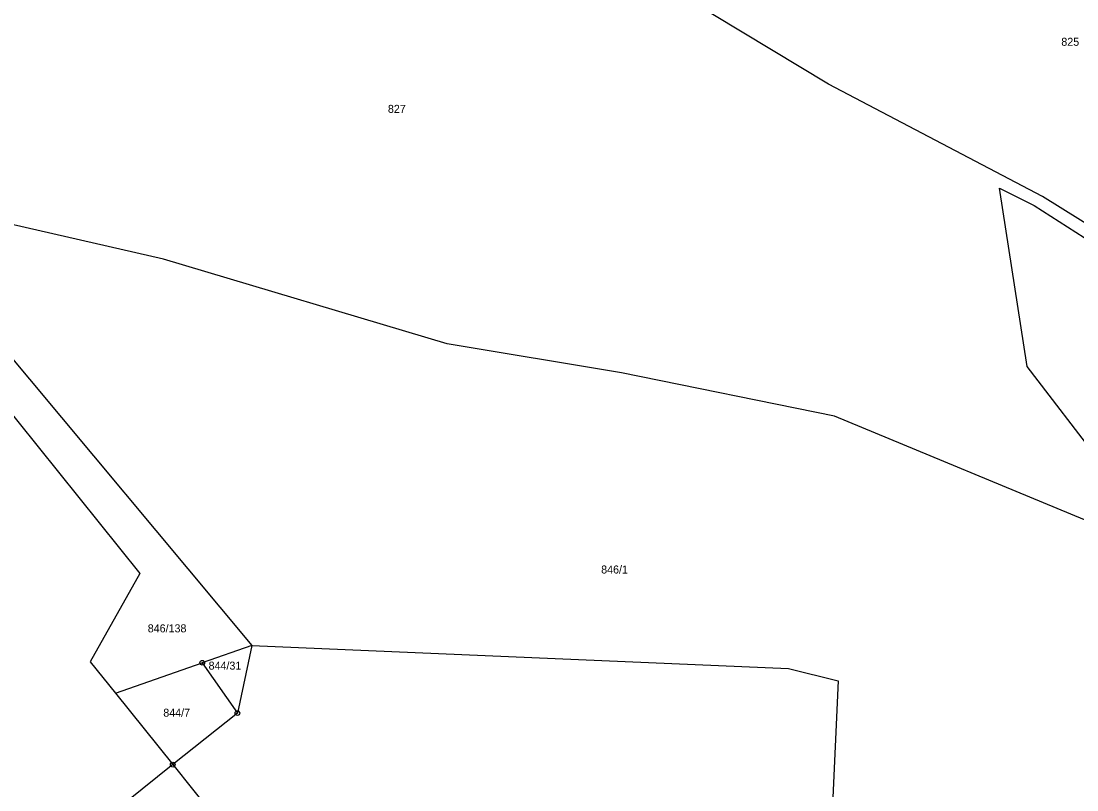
# Model space of a CAD drawing. Extents: x -795483 to -789093, y -1112258 to -1108741.
# Drawn here: x -791023.5 to -790799.2, y -1109788.3 to -1109624.9 of the extents above; entities that cross this region are included whole.
import ezdxf

# ---------------------------------------------------------------- set-up
doc = ezdxf.new("R2010")
doc.units = 0
for name, color, linetype in [('Vrstva 1', 7, 'Continuous'), ('Vrstva 14', 7, 'Continuous'), ('Vrstva 28', 7, 'Continuous')]:
    doc.layers.add(name, color=color, linetype=linetype)

msp = doc.modelspace()

# ---------------------------------------------------------------- linework, layer by layer
at = {"layer": 'Vrstva 1'}
for p, q in [((-790851.97, -1109638.35), (-790894.42, -1109612.6)), ((-790806.51, -1109662.19), (-790851.97, -1109638.35)), ((-791065.13, -1109659.05), (-790998.24, -1109742.33)), ((-790809.8, -1109698.32), (-790815.69, -1109660.47)), ((-790815.69, -1109660.47), (-790808.32, -1109664.16)), ((-790993.19, -1109675.52), (-791054.76, -1109661.42)), ((-791054.76, -1109661.42), (-790974.48, -1109757.62)), ((-790748.41, -1109698.8), (-790806.51, -1109662.19)), ((-790808.32, -1109664.16), (-790749.84, -1109701.52)), ((-790932.95, -1109693.54), (-790993.19, -1109675.52)), ((-790895.97, -1109699.69), (-790932.95, -1109693.54)), ((-790792.1, -1109721.43), (-790809.8, -1109698.32)), ((-790850.71, -1109708.89), (-790895.97, -1109699.69)), ((-790794.72, -1109732.13), (-790850.71, -1109708.89)), ((-790998.24, -1109742.33), (-791008.82, -1109761.09)), ((-790974.48, -1109757.62), (-790984.98, -1109761.31)), ((-790974.48, -1109757.62), (-790977.51, -1109772)), ((-790974.48, -1109757.62), (-790860.49, -1109762.53)), ((-791008.82, -1109761.09), (-791003.44, -1109767.79)), ((-791003.44, -1109767.79), (-790984.98, -1109761.31)), ((-790984.98, -1109761.31), (-790977.51, -1109772)), ((-790860.49, -1109762.53), (-790849.96, -1109765.13)), ((-790849.96, -1109765.13), (-790851.17, -1109793.05)), ((-791003.44, -1109767.79), (-790991.24, -1109782.98)), ((-790977.51, -1109772), (-790991.24, -1109782.98)), ((-790991.24, -1109782.98), (-791102.33, -1109871.81)), ((-790991.24, -1109782.98), (-790978.71, -1109798.57))]:
    msp.add_line(p, q, dxfattribs=at)
at = {"layer": 'Vrstva 28'}
for centre, radius in [((-790984.98, -1109761.31), 0.5), ((-790984.98, -1109761.31), 0.01), ((-790977.51, -1109772), 0.5), ((-790977.51, -1109772), 0.01), ((-790991.24, -1109782.98), 0.5), ((-790991.24, -1109782.98), 0.01)]:
    msp.add_circle(centre, radius, dxfattribs=at)

# ---------------------------------------------------------------- texts
at = {"layer": 'Vrstva 14'}
for s, p in [('825', (-790802.53, -1109630.18)), ('827', (-790945.55, -1109644.44)), ('846/1', (-790900.26, -1109742.35)), ('846/138', (-790996.56, -1109754.86)), ('844/31', (-790983.64, -1109762.78)), ('844/7', (-790993.26, -1109772.79))]:
    msp.add_text(s, height=1.7, dxfattribs=at).set_placement(p)

doc.saveas('drawing.dxf')
